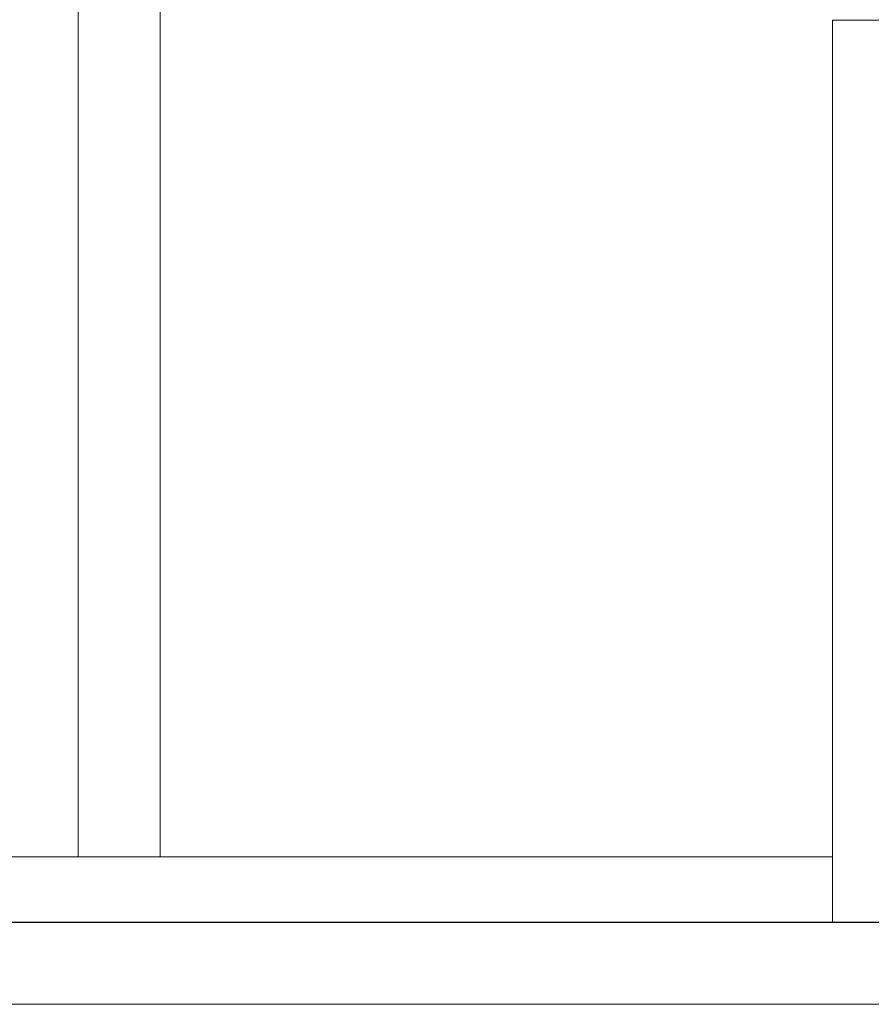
# Model space of a CAD drawing. Header units: millimetres. Extents: x 2 to 902, y -447 to 199.
# Tile 1009 of 1056: x 77.57 to 80.68, y 145.72 to 149.32. Entities that reach past the tile are written whole.
import ezdxf

# ---------------------------------------------------------------- set-up
doc = ezdxf.new("R2010")
doc.units = ezdxf.units.MM
doc.header["$MEASUREMENT"] = 0
for name, color, linetype, lineweight in [('IFC-Escada-Contorno', 32, 'Continuous', 5), ('IFC-Laje-Contorno', 134, 'Continuous', 5), ('IFC-Parede-Contorno', 42, 'Continuous', 5), ('IFC-Viga-Contorno', 66, 'Continuous', 5)]:
    doc.layers.add(name, color=color, linetype=linetype, lineweight=lineweight)

msp = doc.modelspace()

# ---------------------------------------------------------------- linework, layer by layer
at = {"layer": 'IFC-Escada-Contorno', "color": 7, "lineweight": 5}
for p, q in [((80.5423, 149.3221), (80.6994, 149.3221)), ((80.5423, 147.1669), (80.5423, 149.3221)), ((80.5423, 149.3221), (80.719, 149.3221)), ((80.5423, 147.1669), (80.5423, 149.3221)), ((80.5423, 146.0244), (80.5423, 147.1669)), ((80.5423, 146.0244), (80.5423, 147.1669)), ((80.5423, 146.0244), (80.6994, 146.0244))]:
    msp.add_line(p, q, dxfattribs=at)
at = {"layer": 'IFC-Laje-Contorno', "color": 7, "lineweight": 5}
msp.add_line((75.6037, 146.0244), (80.5423, 146.0244), dxfattribs=at)
at = {"layer": 'IFC-Parede-Contorno', "color": 7, "lineweight": 5}
for p, q in [((74.6793, 146.0244), (85.5238, 146.0244)), ((75.484, 145.7244), (83.4362, 145.7244))]:
    msp.add_line(p, q, dxfattribs=at)
at = {"layer": 'IFC-Viga-Contorno', "color": 7, "lineweight": 5}
for p, q in [((77.7841, 146.2635), (77.7841, 152.8825)), ((77.7841, 146.2635), (77.7841, 152.8825)), ((78.0841, 146.2635), (78.0841, 149.6244)), ((78.0841, 146.2635), (78.0841, 149.6244)), ((75.6037, 146.2635), (80.5423, 146.2635)), ((75.6037, 146.2635), (80.5423, 146.2635)), ((75.6037, 146.0235), (84.9243, 146.0235)), ((75.6037, 146.0235), (84.9243, 146.0235))]:
    msp.add_line(p, q, dxfattribs=at)

doc.saveas('drawing.dxf')
